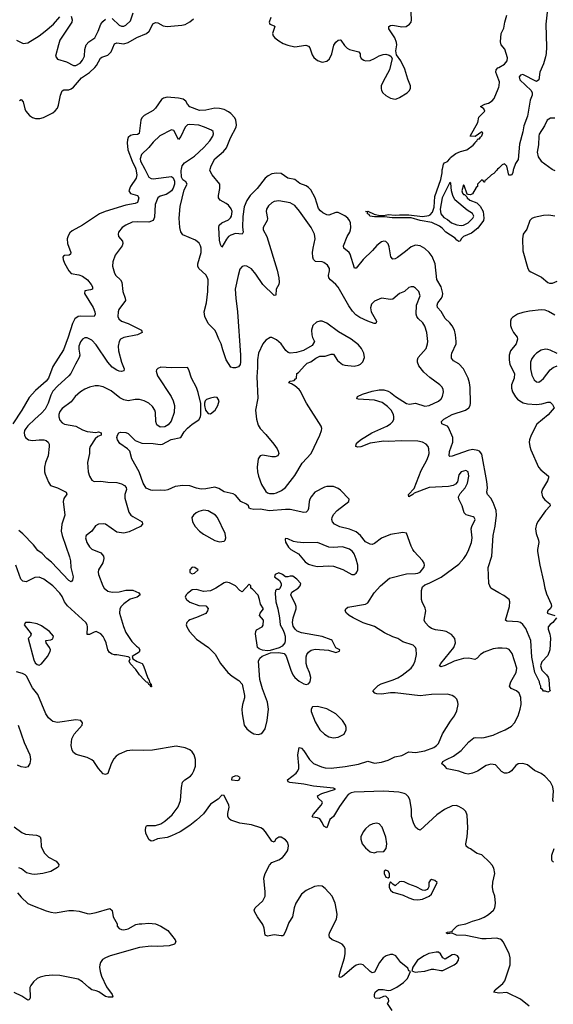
# Model space of a CAD drawing. Header units: inches. Extents: x 1449094 to 1618372, y 389908 to 534307.
# Tile 366 of 494: x 1555798 to 1560478, y 502684 to 511310. Entities that reach past the tile are written whole.
import ezdxf

# ---------------------------------------------------------------- set-up
doc = ezdxf.new("R2010")
doc.units = ezdxf.units.IN
doc.header["$MEASUREMENT"] = 0
for name, color, linetype in [('B5550', 7, 'Continuous'), ('B5551', 7, 'Continuous'), ('B5560', 7, 'Continuous'), ('B5561', 7, 'Continuous')]:
    doc.layers.add(name, color=color, linetype=linetype)

msp = doc.modelspace()

# ---------------------------------------------------------------- linework, layer by layer
at = {"layer": 'B5550', "color": 5}
for points, elevation in [([(1556815.4, 510000), (1556825.4, 509950), (1556818.5, 509921.5), (1556771.2, 509850), (1556755, 509810), (1556770, 509787.2), (1556832.4, 509770), (1556842, 509750), (1556830.1, 509709.9), (1556810, 509699.4), (1556730, 509685.6), (1556548.4, 509630), (1556498.4, 509610), (1556350, 509509.7), (1556259.3, 509460.7), (1556237.7, 509442.3), (1556222.3, 509417.7), (1556215.8, 509390), (1556218.5, 509350), (1556247, 509270), (1556243.1, 509256.9), (1556232.4, 509247.6), (1556190, 509243.9), (1556182.1, 509237.9), (1556176.1, 509230), (1556178.3, 509210), (1556190, 509177.8), (1556230, 509109.1), (1556250, 509087.2), (1556316.2, 509076.2), (1556350, 509064.1), (1556391.7, 509031.7), (1556425.5, 508990), (1556435.3, 508970), (1556435.5, 508950), (1556417.8, 508942.3), (1556370, 508933.3), (1556367.5, 508912.5), (1556442.5, 508790), (1556457.5, 508750), (1556459.6, 508730), (1556450, 508709.6), (1556330, 508713.2), (1556310, 508709.9), (1556281.1, 508690), (1556260.5, 508650), (1556223.3, 508530), (1556182.2, 508417.8), (1556089.5, 508270.5), (1556050.1, 508170), (1556030, 508143.6), (1555938, 508062), (1555881.1, 507998.9), (1555817.5, 507890), (1555737, 507770)], 520), ([(1556894.1, 510000), (1556930, 509932), (1556950, 509918.5), (1556970, 509916.5), (1557130, 509937.7), (1557145, 509925), (1557154.8, 509894.8), (1557154.2, 509870), (1557144.4, 509835.6), (1557129.5, 509810.5), (1557107.4, 509792.6), (1557081.2, 509778.8), (1557030, 509763.9), (1557008.1, 509750), (1556985.5, 509690), (1556980.7, 509579.3), (1556967.8, 509552.3), (1556930, 509536.9), (1556830, 509539.7), (1556785.1, 509534.9), (1556730, 509511.3), (1556698, 509490), (1556665.5, 509450), (1556660.5, 509430), (1556664.9, 509410), (1556699.1, 509370), (1556703.8, 509350), (1556697.6, 509330), (1556633.9, 509246.1), (1556616, 509190), (1556611.7, 509150), (1556629, 509089), (1556641.6, 509070), (1556683.1, 509030), (1556694.3, 509010), (1556701.3, 508930), (1556722.8, 508870), (1556724.9, 508850), (1556668.9, 508770), (1556660.3, 508750), (1556658, 508710), (1556667, 508690), (1556690, 508670.3), (1556750, 508647.7), (1556867.3, 508590), (1556870.8, 508570), (1556830.8, 508550), (1556710, 508525.8), (1556683.1, 508510), (1556669.2, 508490), (1556661.1, 508450), (1556663.8, 508410), (1556690.2, 508310), (1556715.3, 508250), (1556710, 508234), (1556691.7, 508228.3), (1556670, 508231.2), (1556650, 508239.2), (1556610, 508265.6), (1556572.5, 508310), (1556470, 508462.6), (1556430, 508502.6), (1556390, 508522.4), (1556370, 508522.9), (1556350, 508512), (1556330, 508489.3), (1556317.3, 508450), (1556316.3, 508423.7), (1556324.5, 508370), (1556320.7, 508350), (1556286.6, 508293.4), (1556245.2, 508210), (1556230, 508189.8), (1556130, 508100.3), (1556090, 508055.1), (1556070, 508021.3), (1556048.7, 507950), (1556021.8, 507898.2), (1555990, 507861.7), (1555930, 507811.1), (1555870, 507751), (1555851.6, 507730), (1555841.6, 507710), (1555837.2, 507690), (1555840.7, 507670), (1555850.3, 507650), (1555875.5, 507630), (1555910, 507623.2), (1555970, 507630.3), (1556009.1, 507629.1), (1556030, 507622.6), (1556049, 507609), (1556057.4, 507590), (1556057.4, 507570), (1556047.2, 507490), (1556024.9, 507430), (1556016.5, 507390), (1556016, 507350), (1556020.9, 507330), (1556050, 507259.1), (1556068.7, 507230), (1556130, 507210.2), (1556205.5, 507170), (1556212.1, 507152.1), (1556185.9, 507114.1), (1556178.8, 507090), (1556192.6, 506970), (1556168, 506890), (1556162.2, 506830), (1556170.9, 506790.9), (1556235.6, 506604.4), (1556243, 506570), (1556245.5, 506510), (1556266, 506430), (1556261.4, 506398.6), (1556250, 506386.6), (1556230, 506398.4), (1556077.2, 506557.2), (1556037.2, 506590), (1555994.6, 506634.6), (1555958.4, 506658.4), (1555919.8, 506710), (1555824.9, 506804.9), (1555790, 506833.7)], 540), ([(1560000, 505803.9), (1559990, 505804), (1559950, 505797.2), (1559870, 505769.7), (1559840.4, 505750), (1559810, 505717.6), (1559790, 505706), (1559735.9, 505715.9), (1559690, 505714.6), (1559608.9, 505691.1), (1559530, 505653.7), (1559490, 505641.6), (1559480.7, 505650), (1559489.7, 505670), (1559605, 505810), (1559618.4, 505850), (1559612.9, 505890), (1559583.2, 505923.2), (1559538, 505950), (1559510, 505957.3), (1559444.3, 505964.3), (1559410, 505975.5), (1559389.8, 505990), (1559354.7, 506030), (1559345.4, 506050), (1559359.4, 506130), (1559354.3, 506154.3), (1559326.8, 506210), (1559322.2, 506230), (1559321, 506310), (1559330, 506340.3), (1559350, 506360.1), (1559390, 506374.4), (1559494.6, 506425.5), (1559650, 506541.3), (1559693.3, 506590), (1559710, 506617.3), (1559730, 506654.8), (1559759.7, 506730), (1559766, 506770), (1559758.4, 506850), (1559762, 506870), (1559791.4, 506931.4), (1559782.7, 506950), (1559775.1, 506955.1), (1559712.7, 506972.7), (1559695.1, 506990), (1559679.4, 507050), (1559648.7, 507110), (1559646.4, 507130), (1559660.3, 507159.7), (1559705.2, 507210), (1559726, 507250), (1559737.6, 507310), (1559731.6, 507350), (1559710, 507362), (1559670, 507349.3), (1559650, 507322), (1559637.7, 507262.3), (1559619.4, 507240.6), (1559600.7, 507230), (1559559.3, 507220.7), (1559389.2, 507210.8), (1559257.5, 507162.5), (1559246, 507150), (1559209.5, 507129.5), (1559207, 507150), (1559256.6, 507203.4), (1559319.2, 507360.8), (1559368.8, 507450), (1559383.8, 507490), (1559388.7, 507510), (1559387.1, 507550), (1559378.9, 507570), (1559363.6, 507590), (1559329.8, 507609.8), (1559290, 507616.3), (1559150, 507620.5), (1559030, 507613.5), (1558990, 507617.9), (1558870, 507598.7), (1558788.3, 507568.3), (1558764.4, 507564.4), (1558746.6, 507570), (1558749.7, 507590), (1558763, 507610), (1558785.6, 507630), (1558885.1, 507690), (1559018, 507750), (1559051.1, 507770), (1559070, 507790.5), (1559078.2, 507810), (1559080.3, 507830), (1559076.8, 507850), (1559054.6, 507890), (1559022.7, 507922.7), (1558975.4, 507955.4), (1558910, 507978), (1558766.5, 507986.5), (1558755.3, 507990), (1558759, 508010), (1558804, 508030), (1558890, 508055), (1558950, 508066), (1558990, 508068), (1559030, 508056.9), (1559050, 508045.2), (1559094.9, 508010), (1559190, 507947.8), (1559217.8, 507942.2), (1559270, 507950.2), (1559350, 507923.2), (1559390, 507929.1), (1559470, 507968.9), (1559495.1, 507990), (1559506.3, 508010), (1559513.6, 508050), (1559511.6, 508070), (1559502, 508090), (1559483.7, 508110), (1559394.2, 508174.2), (1559342.4, 508222.4), (1559297.2, 508277.2), (1559285.3, 508310), (1559285.5, 508330), (1559292.9, 508350), (1559362.4, 508430), (1559375.1, 508470), (1559376.3, 508490), (1559367.2, 508570), (1559350, 508626.6), (1559333.6, 508653.6), (1559291.7, 508691.7), (1559280.5, 508710), (1559275.1, 508730), (1559276.9, 508810), (1559309.6, 508890), (1559299.6, 508930), (1559270, 508959.5), (1559250, 508969.3), (1559230, 508969.2), (1559210, 508964), (1559172.4, 508927.6), (1559127.3, 508910), (1559070, 508862), (1559050, 508858.4), (1558970, 508869.6), (1558910, 508843.6), (1558883.4, 508816.6), (1558873.5, 508786.5), (1558881.3, 508750), (1558927.2, 508670), (1558925.5, 508654.5), (1558918, 508650), (1558905.2, 508650), (1558850, 508667.8), (1558780.6, 508700.6), (1558745.8, 508725.8), (1558716.7, 508756.7), (1558683, 508803), (1558590, 508968.3), (1558571.1, 508991.1), (1558522.2, 509030), (1558510, 509047.8), (1558507, 509070), (1558515.5, 509110), (1558514.2, 509130), (1558498.3, 509158.3), (1558463.7, 509183.7), (1558450, 509188.7), (1558392.4, 509192.4), (1558373.3, 509210), (1558367.9, 509230), (1558366.6, 509270), (1558370.8, 509310), (1558388.5, 509390), (1558383.1, 509430), (1558353.7, 509490), (1558252, 509632), (1558210, 509682.6), (1558170, 509706.9), (1558070, 509723.5), (1558030, 509717.7), (1558010, 509706.3), (1557981, 509679), (1557962.8, 509650), (1557960.2, 509630), (1557972.5, 509567.5), (1557968.4, 509550), (1557933.4, 509490), (1557934.3, 509470), (1557964, 509410), (1558055, 509115), (1558071.4, 509050), (1558073.4, 509010), (1558069.3, 508990.7), (1558048.4, 508950), (1558043.6, 508896.4), (1558030, 508893.2), (1557930.6, 508990.6), (1557870, 509081.3), (1557830, 509127.8), (1557790, 509149.6), (1557770, 509153.6), (1557750, 509147), (1557730, 509125.2), (1557712.9, 509070), (1557687.3, 508950), (1557692.6, 508870), (1557708.9, 508750), (1557735.7, 508370), (1557735.2, 508310), (1557731.9, 508288.1), (1557717, 508270), (1557690, 508259.8), (1557670, 508259), (1557650, 508267.1), (1557609.7, 508330), (1557578.6, 508418.6), (1557566, 508470), (1557544.4, 508510), (1557521.8, 508570), (1557508.5, 508590), (1557450, 508648.4), (1557422.1, 508710), (1557417.2, 508750), (1557437.2, 508830), (1557448.4, 508930), (1557450.9, 509030), (1557445.7, 509050), (1557430, 509074.7), (1557369.8, 509129.8), (1557358.9, 509150), (1557358.9, 509170), (1557389.7, 509270), (1557389.7, 509309.7), (1557384.2, 509330), (1557372, 509352), (1557338.6, 509378.6), (1557230, 509426.2), (1557211.1, 509451.1), (1557201.3, 509490), (1557197.5, 509570), (1557206.1, 509673.9), (1557239.4, 509820.6), (1557266.6, 509870), (1557256, 509890), (1557227.8, 509907.8), (1557218, 509930), (1557214.5, 509990), (1557216.9, 510000)], 540), ([(1560000, 506290), (1559930, 506329.8), (1559911.6, 506370), (1559906.2, 506510), (1559937.3, 506610), (1559949.1, 506790), (1559967.6, 506872.4), (1559980.2, 506970), (1559975.2, 507010), (1559950, 507081.5), (1559930, 507119.3), (1559899.7, 507150), (1559893.1, 507170), (1559899.2, 507210), (1559895.4, 507264.6), (1559850, 507502.4), (1559830, 507528.7), (1559816.6, 507536.6), (1559770, 507544.3), (1559730, 507536.1), (1559590, 507485.4), (1559570, 507482.7), (1559563.7, 507490), (1559568.2, 507528.2), (1559596.8, 507610), (1559597.2, 507650), (1559558.4, 507738.4), (1559548.3, 507748.3), (1559505.7, 507765.7), (1559500.7, 507770), (1559497.6, 507790), (1559518.4, 507810), (1559589.4, 507850.6), (1559706, 507890), (1559737.2, 507910), (1559748, 507930), (1559749.9, 507950.1), (1559747.7, 508087.7), (1559742.1, 508130), (1559730.4, 508170), (1559690.7, 508250.7), (1559650, 508294.8), (1559601.5, 508321.5), (1559584.2, 508344.2), (1559583.5, 508370), (1559588.7, 508390), (1559624.2, 508470), (1559626.8, 508490), (1559619.9, 508550), (1559610, 508591.5), (1559590, 508628.3), (1559570, 508654.5), (1559530, 508692.3), (1559495.1, 508755.1), (1559462.8, 508790), (1559457.8, 508810), (1559465.8, 508830), (1559496.2, 508870), (1559506.2, 508890), (1559508.9, 508910), (1559493.1, 508970), (1559454.7, 509034.7), (1559442.2, 509170), (1559414.7, 509234.7), (1559388.5, 509270), (1559350, 509306), (1559310, 509329.8), (1559270, 509336.1), (1559230, 509321.5), (1559181.8, 509278.2), (1559110, 509227.2), (1559090, 509216.5), (1559070, 509213.1), (1559053.3, 509233.3), (1559038.9, 509318.9), (1559030, 509346.6), (1559010, 509365.6), (1558990, 509369.6), (1558970, 509363.6), (1558930, 509331.5), (1558892.6, 509287.4), (1558809.6, 509210.3), (1558750, 509134), (1558733.2, 509133.2), (1558696.7, 509256.6), (1558688.4, 509270), (1558640.5, 509310), (1558636.4, 509330), (1558668.4, 509410), (1558692.8, 509450), (1558699.3, 509470), (1558702.4, 509490), (1558698.5, 509530), (1558691, 509550), (1558675.4, 509570), (1558650, 509592.8), (1558590, 509619.8), (1558570, 509621.8), (1558510, 509598), (1558490, 509600.6), (1558457.4, 509617.4), (1558434.7, 509634.7), (1558417, 509657), (1558389.1, 509750), (1558350, 509818.8), (1558330, 509841.4), (1558310, 509854.3), (1558255.3, 509875.3), (1558210, 509909.8), (1558150, 509920.8), (1558090, 509962.6), (1558050, 509966.9), (1558010, 509959.1), (1557977.6, 509942.4), (1557950, 509920.5), (1557880.7, 509830), (1557818.5, 509770), (1557790, 509727.1), (1557767.1, 509670), (1557754.9, 509585.1), (1557752.9, 509492.9), (1557757.2, 509450), (1557750, 509432), (1557690, 509435.8), (1557650, 509423), (1557630.2, 509409.8), (1557611.3, 509388.7), (1557570, 509317.2), (1557559.3, 509339.3), (1557550, 509378), (1557544.4, 509490), (1557548.2, 509510), (1557571.3, 509530), (1557630, 509557.6), (1557647, 509573), (1557656.4, 509590), (1557660.2, 509630), (1557652.8, 509652.8), (1557630, 509684.2), (1557610, 509700.4), (1557556.9, 509730), (1557542.2, 509750), (1557541.4, 509770), (1557552.8, 509830), (1557552.1, 509870), (1557486.2, 509950), (1557464.7, 509990), (1557467.8, 510000)], 520), ([(1559988.8, 510000), (1559978, 509990), (1559956.9, 509963.1), (1559934, 509950), (1559890, 509906), (1559878, 509902), (1559872.7, 509887.3), (1559867.3, 509887.3), (1559862, 509902), (1559850, 509906), (1559814, 509870), (1559812, 509850), (1559801, 509839), (1559770, 509784), (1559750, 509775.3), (1559730, 509778), (1559723.1, 509783.1), (1559696.5, 509856.5), (1559690, 509862), (1559675.5, 509810), (1559681.6, 509790), (1559690, 509779.1), (1559698, 509778), (1559719.1, 509759.1), (1559720.7, 509750), (1559745.5, 509730), (1559805.5, 509705.5), (1559835.9, 509675.9), (1559863.1, 509630), (1559868.9, 509570), (1559864.9, 509550), (1559816, 509484), (1559761.1, 509438.9), (1559690, 509409.4), (1559670.6, 509390), (1559662, 509370), (1559650, 509367.6), (1559630, 509377.2), (1559616.3, 509396.3), (1559535.4, 509450), (1559503.3, 509483.3), (1559480.1, 509500.1), (1559413.1, 509533.1), (1559310.4, 509549.6), (1559230, 509573.2), (1559064.7, 509575.3), (1558996.3, 509583.7), (1558910, 509582.9), (1558869.6, 509590), (1558862.5, 509602.5), (1558847.4, 509610), (1558847, 509627), (1558829.3, 509630.7), (1558850, 509633), (1558906.4, 509606.4), (1558955.9, 509595.9), (1558990, 509595.5), (1559030, 509604), (1559090, 509596.3), (1559130, 509602), (1559210, 509601.6), (1559330, 509586), (1559385.4, 509594.6), (1559398.9, 509601.1), (1559416.8, 509623.2), (1559433.1, 509666.9), (1559439.8, 509760.2), (1559490.9, 509910), (1559503.5, 509970), (1559503.5, 509996.5), (1559504.4, 510000)], 480), ([(1560000, 503257.5), (1559982.3, 503262.3), (1559890, 503256.8), (1559850, 503259), (1559710, 503287.8), (1559628.7, 503290), (1559590, 503306), (1559550, 503302), (1559538, 503310), (1559550, 503316), (1559590, 503322), (1559592.7, 503330), (1559630, 503368.2), (1559650, 503378), (1559710, 503388.9), (1559767.5, 503412.5), (1559830, 503429.2), (1559871.3, 503448.7), (1559908.1, 503471.9), (1559953, 503510), (1559965.4, 503530), (1559971, 503570), (1559963.8, 503630), (1559950, 503672.3), (1559944.3, 503710), (1559945.9, 503754.1), (1559965.4, 503830), (1559956.6, 503876.6), (1559942.2, 503902.2), (1559918.7, 503930), (1559850, 503994.5), (1559810, 504005.1), (1559793.9, 504013.9), (1559750, 504045.1), (1559730, 504053.6), (1559713.6, 504070), (1559711.2, 504091.2), (1559722, 504150), (1559727.3, 504230), (1559720.7, 504340.7), (1559710, 504373.3), (1559690, 504392.6), (1559650, 504416.4), (1559625.1, 504425.1), (1559590, 504423.1), (1559523.1, 504390), (1559456.8, 504343.2), (1559310, 504209.2), (1559290, 504217.2), (1559270, 504237), (1559250, 504275.1), (1559234.5, 504330), (1559233.1, 504393.1), (1559219.1, 504479.1), (1559205.3, 504505.3), (1559183.6, 504523.6), (1559170, 504531), (1559121.8, 504541.8), (1558991.5, 504551.5), (1558730, 504541.3), (1558704.4, 504535.6), (1558679, 504521), (1558660.7, 504499.3), (1558602.7, 504417.3), (1558550.4, 504330), (1558518, 504302), (1558490, 504229), (1558464.7, 504244.7), (1558450, 504278), (1558429.1, 504309.1), (1558410, 504317.2), (1558370, 504324), (1558364, 504330), (1558374, 504350), (1558441.2, 504430), (1558453.2, 504450), (1558450, 504458), (1558415.3, 504490), (1558408.7, 504510), (1558448.7, 504530), (1558568.7, 504570), (1558550, 504576.2), (1558375.5, 504595.5), (1558290, 504613.7), (1558167.8, 504627.8), (1558153.6, 504633.6), (1558145.2, 504650), (1558223.7, 504710), (1558238, 504730), (1558244.5, 504750), (1558245.1, 504774.9), (1558238, 504870), (1558250, 504934.8), (1558270, 504927.7), (1558290, 504905.5), (1558338.4, 504830), (1558374.1, 504794.1), (1558443.8, 504763.8), (1558476.6, 504756.6), (1558530, 504754), (1558651.8, 504768.2), (1558770, 504788.5), (1558850, 504814.3), (1558910, 504797.2), (1558970, 504805.3), (1559030, 504824.2), (1559086.6, 504853.4), (1559150, 504865.2), (1559210, 504896.9), (1559270, 504889.3), (1559350, 504903.5), (1559430, 504933.8), (1559453, 504950), (1559469.7, 504970), (1559506.5, 505053.5), (1559575.1, 505164.9), (1559610, 505210.8), (1559630, 505254.8), (1559643, 505310), (1559641.3, 505330), (1559630, 505358), (1559614.9, 505374.9), (1559590.8, 505390.8), (1559550, 505400.4), (1559410, 505397.7), (1559310, 505387.3), (1559090, 505412.2), (1559050, 505412.2), (1558970, 505402.3), (1558930, 505404.5), (1558912.7, 505410), (1558894, 505430), (1558943, 505477), (1558968.1, 505491.9), (1559073.7, 505526.3), (1559115.1, 505544.9), (1559152.2, 505567.8), (1559231.5, 505630), (1559250, 505657.3), (1559265.9, 505694.1), (1559278, 505750), (1559275.6, 505795.6), (1559269.6, 505810), (1559249.3, 505830), (1559158.2, 505858.2), (1559113.2, 505890), (1559070, 505903.5), (1558997.4, 505937.4), (1558910, 505993.8), (1558810, 506027.4), (1558721.6, 506070), (1558686.6, 506090), (1558662.7, 506110), (1558652.7, 506130), (1558657.2, 506150), (1558676.2, 506163.8), (1558829.6, 506190.4), (1558850, 506200.7), (1558907.6, 506290), (1558963, 506350), (1559042.4, 506417.6), (1559190, 506456.2), (1559270, 506457.7), (1559290, 506460.6), (1559309.7, 506470), (1559342.7, 506510), (1559348.5, 506530), (1559345.4, 506550), (1559330, 506573), (1559257.6, 506650), (1559245.6, 506670), (1559230, 506699), (1559190, 506812.7), (1559157, 506817), (1559050, 506800.5), (1558972.1, 506767.9), (1558910, 506719.7), (1558890, 506712.3), (1558870, 506714.2), (1558830, 506735.3), (1558787.9, 506790), (1558750, 506823.7), (1558690, 506847.4), (1558606.6, 506866.6), (1558558.7, 506890), (1558541.3, 506910), (1558534.7, 506930), (1558536.9, 506950), (1558550, 506974), (1558580.7, 507010), (1558685.2, 507090), (1558686, 507110), (1558610, 507188.5), (1558590, 507203.9), (1558550, 507221.1), (1558490, 507221.1), (1558470, 507215.1), (1558387.4, 507170), (1558353.4, 507130), (1558342.6, 507110), (1558336.5, 507090), (1558331.7, 507028.3), (1558324.9, 507010), (1558310, 506995.1), (1558290, 506991.8), (1558170, 507019.4), (1558130, 507020.2), (1557987.2, 507007.2), (1557910, 507022.7), (1557850, 507018), (1557824.8, 507024.8), (1557809, 507030), (1557804, 507050), (1557787, 507067), (1557737, 507090), (1557690, 507144.5), (1557670, 507157), (1557590, 507173.2), (1557544, 507204), (1557510, 507215.6), (1557430, 507198.9), (1557390, 507198), (1557350, 507206), (1557290, 507227.8), (1557230, 507229.7), (1557160.7, 507219.3), (1557098, 507190), (1557070, 507185.1), (1557030, 507189.5), (1556966.8, 507186.8), (1556949.5, 507189.5), (1556907.3, 507207.3), (1556881.2, 507250), (1556845.2, 507350), (1556782.5, 507462.5), (1556764, 507530), (1556744, 507550), (1556677.5, 507597.5), (1556655.3, 507630), (1556648.9, 507648.9), (1556655.3, 507670), (1556668, 507690), (1556682.7, 507697.3), (1556730, 507694.8), (1556750, 507686), (1556810, 507622.8), (1556870, 507598.8), (1556970, 507598), (1557030, 507588), (1557050, 507590.7), (1557126.3, 507633.7), (1557210, 507650.8), (1557240.4, 507699.6), (1557268.4, 507731.6), (1557310, 507766), (1557370, 507806), (1557382.2, 507830), (1557386.4, 507850), (1557387, 507947), (1557364.2, 508044.2), (1557348.8, 508088.8), (1557303.6, 508170), (1557282, 508242), (1557270, 508262), (1557130, 508258.9), (1557034.4, 508265.6), (1557010, 508255.1), (1556998.8, 508241.2), (1556994.9, 508230), (1557007.2, 508190), (1557125.2, 508010), (1557144.2, 507970), (1557154.4, 507930), (1557151.3, 507868.7), (1557125.7, 507794.3), (1557100.5, 507759.5), (1557070, 507742.7), (1557030, 507741.2), (1557002, 507762), (1556992, 507790), (1556989.6, 507870), (1556983.6, 507890), (1556961.6, 507921.6), (1556929.6, 507950), (1556890, 507970.9), (1556850, 507982.3), (1556810, 507982.3), (1556750, 507972.4), (1556710, 507978.5), (1556677.2, 507997.2), (1556599.9, 508059.9), (1556530, 508092.3), (1556490, 508101.5), (1556458.9, 508101.1), (1556410, 508089.7), (1556370, 508073.3), (1556330, 508049.7), (1556286, 508010), (1556250, 507962.4), (1556170, 507902.6), (1556150, 507876.9), (1556141.4, 507850), (1556141, 507830), (1556150, 507802), (1556170, 507778.5), (1556190, 507767.1), (1556290, 507750.3), (1556350, 507716.5), (1556390, 507702), (1556465.2, 507694.8), (1556490, 507698), (1556514, 507690), (1556514, 507670), (1556482, 507658), (1556461.1, 507638.9), (1556416.3, 507570), (1556410.9, 507550.9), (1556410.6, 507510), (1556393.4, 507430), (1556399.1, 507350), (1556410.5, 507310.5), (1556430, 507276), (1556450, 507265.5), (1556510, 507266), (1556570, 507258), (1556650, 507255.5), (1556690, 507244.9), (1556716, 507230), (1556730.6, 507210.6), (1556734.9, 507194.9), (1556720.4, 507150), (1556718.8, 507118.8), (1556756.1, 506996.1), (1556774, 506970), (1556790, 506956.3), (1556871.3, 506910), (1556876, 506890), (1556858, 506870), (1556756.7, 506823.3), (1556710, 506812), (1556650, 506819.3), (1556550, 506889.2), (1556530, 506892.7), (1556490, 506889.3), (1556463.8, 506876.2), (1556430.7, 506830), (1556382, 506790), (1556376.4, 506770), (1556386, 506730), (1556410, 506690.5), (1556430, 506672.7), (1556510, 506638), (1556532.4, 506610), (1556537, 506590), (1556527.9, 506552.1), (1556490.3, 506490), (1556486.9, 506470), (1556490.2, 506450), (1556526.2, 506350), (1556539.6, 506330), (1556570, 506304.9), (1556610, 506293.4), (1556670, 506296.5), (1556730, 506312.8), (1556790, 506311.8), (1556842.4, 506290), (1556853.4, 506270), (1556827.8, 506252.2), (1556767.7, 506232.3), (1556710, 506192.9), (1556688.1, 506170), (1556677.6, 506150), (1556674.3, 506110), (1556707.4, 505992.6), (1556730, 505940.3), (1556782.1, 505862.1), (1556821.4, 505821.4), (1556840.7, 505810), (1556850.4, 505790.4), (1556845.5, 505770), (1556784.7, 505730), (1556790.8, 505710), (1556827.8, 505687.8), (1556872.4, 505670), (1556884.9, 505650), (1556921.3, 505541.3), (1556930.4, 505530), (1556939.6, 505499.6), (1556950.4, 505490), (1556954, 505466), (1556950, 505464), (1556943.1, 505476.9), (1556947.3, 505487.3), (1556936.9, 505483.1), (1556930, 505486), (1556922, 505502), (1556910, 505507), (1556890, 505525.6), (1556850, 505569.7), (1556816.5, 505616.5), (1556766.3, 505670), (1556757.6, 505690), (1556766, 505710), (1556761.2, 505721.2), (1556749.5, 505729.5), (1556650, 505745.6), (1556630, 505744.5), (1556610, 505751.1), (1556586.2, 505766.2), (1556569.9, 505789.9), (1556556.8, 505850), (1556542.6, 505882.6), (1556530, 505906.6), (1556510, 505929.7), (1556470, 505949.7), (1556450, 505945.7), (1556410, 505924.7), (1556390, 505925.2), (1556392.2, 505990), (1556388.7, 506010), (1556378.5, 506030), (1556216.1, 506176.1), (1556191.4, 506210), (1556170, 506255.4), (1556150, 506285.4), (1556090, 506349.6), (1556010, 506409.7), (1555970, 506426.9), (1555930, 506423.5), (1555855.9, 506384.1), (1555826, 506390), (1555808.6, 506410), (1555763.1, 506530)], 560), ([(1559064.5, 502630), (1559022, 502690), (1559035.1, 502710), (1559033.3, 502733.3), (1559010, 502756), (1558988, 502752), (1558950, 502734), (1558916.4, 502736.4), (1558908.7, 502748.7), (1558909, 502770), (1558915.3, 502790), (1558945.6, 502814.4), (1558986, 502814), (1559030, 502804.9), (1559051.6, 502808.4), (1559106.2, 502833.8), (1559164.4, 502875.6), (1559198, 502910), (1559226, 502970), (1559210, 502978), (1559200.9, 503000.9), (1559138.9, 503050), (1559097.6, 503110), (1559070, 503120.4), (1559050, 503120.9), (1559011.1, 503108.9), (1558984.2, 503090), (1558953.4, 503050), (1558910, 502965.2), (1558890, 502959.3), (1558870, 502972.8), (1558810, 503029.6), (1558790, 503034.3), (1558770, 503032.8), (1558750, 503026.3), (1558728.1, 503011.9), (1558630, 502927), (1558610, 502919), (1558602.7, 502922.7), (1558599, 502930), (1558607, 502967), (1558646, 503090), (1558652.4, 503130), (1558652.6, 503170), (1558644.2, 503190), (1558624.5, 503210), (1558590, 503229.7), (1558539, 503250), (1558516, 503270), (1558512.3, 503290), (1558515.1, 503310), (1558575.1, 503430), (1558581.3, 503470), (1558577.4, 503510), (1558565.7, 503570), (1558539.1, 503630), (1558478, 503698), (1558450, 503718.7), (1558422.7, 503722.7), (1558384.5, 503715.5), (1558310, 503679.7), (1558270, 503649.6), (1558219.6, 503570), (1558204.9, 503530), (1558190.5, 503449.5), (1558158.5, 503401.5), (1558130, 503322), (1558110, 503284), (1558090, 503282.7), (1558030, 503292.3), (1557970, 503282), (1557950, 503289.3), (1557940.7, 503350), (1557930, 503382), (1557882.7, 503450), (1557860.9, 503490), (1557855.1, 503510), (1557863.7, 503530), (1557929.7, 503590.3), (1557949.7, 503630), (1557951, 503670), (1557938, 503790), (1557949.8, 503830), (1557990, 503902), (1558010, 503925.5), (1558070, 503950.4), (1558102, 503970), (1558121.6, 503990), (1558145.6, 504030), (1558153.6, 504050), (1558154.9, 504074.9), (1558145.8, 504105.8), (1558130, 504126), (1558090, 504149.3), (1558070, 504149.2), (1558042.8, 504130), (1558030, 504104), (1558010, 504113.2), (1557954.4, 504194.4), (1557935.3, 504215.3), (1557911.3, 504231.3), (1557830, 504256.4), (1557729, 504270), (1557650, 504298.4), (1557635.1, 504310), (1557624.2, 504330), (1557623, 504357), (1557634.5, 504410), (1557631.6, 504430), (1557590, 504513.2), (1557570, 504516), (1557538, 504482), (1557470, 504438.4), (1557408.5, 504351.5), (1557350, 504296), (1557290.7, 504250), (1557203.9, 504196.1), (1557130, 504160.9), (1557090, 504146), (1557005.8, 504134.2), (1556970, 504117.2), (1556950, 504113.2), (1556930, 504128.7), (1556903.8, 504183.8), (1556900.5, 504210), (1556904, 504236), (1556910, 504246.8), (1556918, 504250), (1556990, 504250.4), (1557034.5, 504265.5), (1557071.2, 504288.8), (1557136.2, 504343.8), (1557187.4, 504412.6), (1557208.3, 504470), (1557217.1, 504582.9), (1557227, 504630), (1557246.6, 504650), (1557296.2, 504683.8), (1557310, 504699.3), (1557326.6, 504730), (1557338.5, 504770), (1557340.4, 504830), (1557326.9, 504870), (1557310, 504895.4), (1557290, 504912.7), (1557250, 504929.8), (1557170, 504946.4), (1556962, 504910), (1556886.4, 504906.4), (1556790, 504911.8), (1556736.7, 504903.3), (1556670, 504875.8), (1556643.2, 504856.8), (1556624.9, 504835.1), (1556599.1, 504790), (1556570, 504706), (1556550, 504697), (1556530, 504702), (1556489.8, 504749.8), (1556448.2, 504810), (1556430, 504826.9), (1556390, 504847.2), (1556292.7, 504872.7), (1556269.7, 504889.7), (1556258.4, 504910), (1556249.6, 504950.4), (1556256.2, 505010), (1556277, 505050), (1556346, 505130), (1556349.2, 505150), (1556334, 505170), (1556290, 505176.3), (1556130, 505153), (1556090, 505162.4), (1556073.4, 505173.4), (1556050, 505195.1), (1556028, 505230), (1555957.5, 505397.5), (1555910, 505455.3), (1555857.4, 505557.4), (1555846, 505570), (1555823.1, 505583.1), (1555770, 505595.4)], 580), ([(1555785.3, 505130), (1555836.4, 504976.4), (1555885.7, 504870), (1555892.2, 504830), (1555886, 504794), (1555870, 504765.2), (1555850, 504757.2), (1555810, 504765.2), (1555778.6, 504778.6)], 580), ([(1560000, 504748.9), (1559970, 504782.7), (1559930, 504787), (1559890, 504775.6), (1559813.4, 504726.6), (1559770.2, 504709.8), (1559730, 504700.8), (1559705.3, 504705.3), (1559647.9, 504727.9), (1559545.6, 504745.6), (1559526, 504770), (1559501.2, 504790), (1559509.5, 504810), (1559541.6, 504830), (1559602.6, 504857.4), (1559670, 504906.4), (1559737.8, 504982.2), (1559781.8, 505018.2), (1559797.4, 505022.6), (1559850, 505018.4), (1559870, 505021.3), (1559950, 505043.2), (1560000, 505065.5)], 540), ([(1555750, 504237.6), (1555815.5, 504190), (1555850, 504174.6), (1555946.6, 504166.6), (1555970, 504157.3), (1555977.3, 504150), (1555983.8, 504130), (1555986.9, 504066.9), (1556012.3, 504012.3), (1556050, 503974), (1556117.5, 503937.5), (1556141, 503910), (1556138.8, 503890), (1556130, 503881.2), (1556070, 503847.8), (1556002, 503830), (1555930, 503820.7), (1555903.3, 503823.3), (1555857, 503837), (1555812.7, 503870), (1555790, 503879.7)], 580), ([(1555780.3, 503660.3), (1555810, 503623.8), (1555870, 503568.5), (1555910, 503548.7), (1556030, 503502.4), (1556070, 503490.4), (1556110, 503486.4), (1556230, 503505.7), (1556270, 503507.2), (1556319.9, 503499.9), (1556390, 503478.4), (1556410, 503476.4), (1556470, 503487), (1556590, 503522), (1556610, 503504.7), (1556618, 503450), (1556654, 503390), (1556654, 503370), (1556670, 503348), (1556690, 503339.3), (1556710, 503337.1), (1556750, 503344.4), (1556817.5, 503382.5), (1556846, 503390), (1556870, 503388), (1556930, 503394.9), (1556989, 503389), (1557034.8, 503370), (1557096, 503330), (1557162.8, 503250), (1557166, 503230), (1557156, 503210), (1557110, 503196), (1557010.3, 503189.7), (1556950, 503192.3), (1556850, 503181.8), (1556591.5, 503108.5), (1556550, 503091.8), (1556524.6, 503075.4), (1556505.5, 503050), (1556499.7, 503030), (1556497.8, 503010), (1556504, 502970), (1556516.8, 502930), (1556558.1, 502838.1), (1556608.2, 502770), (1556614.8, 502750), (1556612.3, 502747.7), (1556574.1, 502745.9), (1556550, 502751.1), (1556492.6, 502792.6), (1556470, 502802.6), (1556430, 502811.7), (1556403.1, 502830), (1556350, 502881.3), (1556310, 502904), (1556150, 502935.8), (1556090, 502940.3), (1556025.8, 502934.2), (1555977.1, 502922.9), (1555950, 502909.8), (1555917.9, 502882.1), (1555894.7, 502850), (1555887.6, 502830), (1555890, 502746), (1555888.4, 502731.6), (1555877.7, 502722.3), (1555870, 502720.5), (1555815.9, 502755.9), (1555750, 502787.1)], 580), ([(1560000, 502782.3), (1559955.3, 502790), (1559969, 502810), (1560000, 502837.1)], 560)]:
    msp.add_lwpolyline(points, dxfattribs=dict(at, elevation=elevation))
for points, elevation in [([(1559570, 509885.2), (1559503.9, 509750), (1559486.3, 509650), (1559492.4, 509610), (1559516.4, 509576.4), (1559550, 509560.7), (1559584, 509530), (1559630, 509511.7), (1559670, 509506.7), (1559690, 509510.3), (1559729.4, 509530), (1559771.6, 509570), (1559781.6, 509590), (1559770, 509611.3), (1559720.6, 509640.6), (1559612.7, 509732.7), (1559595.3, 509770), (1559584.5, 509810), (1559577.6, 509877.6)], 480), ([(1558450, 508669.2), (1558430, 508669), (1558399.8, 508660.2), (1558367.9, 508632.1), (1558357.3, 508590), (1558359.3, 508550), (1558365.7, 508525.7), (1558384.7, 508490), (1558363.5, 508456.5), (1558286.6, 508413.4), (1558226.6, 508393.4), (1558170, 508389), (1558153.8, 508393.8), (1558132.7, 508412.7), (1558090, 508469.3), (1558050, 508506.6), (1558010, 508526), (1557994.4, 508525.6), (1557956.8, 508503.2), (1557930.8, 508470), (1557892.3, 508387.7), (1557883.6, 508330), (1557884.5, 508264.5), (1557877.4, 508182.6), (1557886.2, 507993.8), (1557866, 507890), (1557874, 507810), (1557890, 507759.1), (1557907.4, 507730), (1557957.4, 507677.4), (1558025.7, 507590), (1558054.9, 507550), (1558066, 507530), (1558070.6, 507510), (1558062.8, 507490), (1558039.5, 507480.5), (1558010, 507479.7), (1557930, 507494.3), (1557908, 507490), (1557890, 507462), (1557881.8, 507390), (1557883.2, 507350), (1557892.4, 507310), (1557919.3, 507239.3), (1557957.6, 507177.6), (1557970, 507166.4), (1557990, 507158), (1558030, 507159.6), (1558050, 507166.3), (1558093.7, 507186.3), (1558130, 507210.4), (1558210, 507317.1), (1558276.4, 507423.6), (1558355.1, 507510), (1558431.5, 507670), (1558445.1, 507710), (1558447, 507730), (1558440.7, 507750), (1558314.4, 507950), (1558258, 508058), (1558249.7, 508070), (1558210, 508101.6), (1558181.2, 508121.2), (1558158, 508130), (1558170, 508142), (1558206, 508150), (1558215.3, 508164.7), (1558226, 508170), (1558228.7, 508210), (1558242, 508218), (1558298, 508282), (1558320.2, 508299.8), (1558350, 508311.3), (1558394.6, 508345.4), (1558430, 508362), (1558478, 508362), (1558530, 508381), (1558550, 508378.8), (1558584.2, 508324.2), (1558630, 508290.3), (1558650, 508282.4), (1558730, 508275.8), (1558770, 508283), (1558787.6, 508292.4), (1558807.2, 508312.8), (1558822.7, 508350), (1558817.2, 508390), (1558796, 508430), (1558770, 508460.9), (1558706, 508510), (1558594.7, 508574.8), (1558490, 508652.3)], 560), ([(1557510, 508002.7), (1557470, 507995.6), (1557437.2, 507982.8), (1557424.4, 507970), (1557417.4, 507950), (1557417.4, 507930), (1557428.7, 507890), (1557450, 507860.4), (1557470, 507856.4), (1557511.8, 507890), (1557537, 507930), (1557546, 507970), (1557530, 507999)], 560), ([(1557410, 507014.6), (1557370, 507002.6), (1557345.5, 506990), (1557321.6, 506970), (1557308.7, 506950), (1557313.7, 506910), (1557337.4, 506870), (1557373.7, 506830), (1557410, 506802.3), (1557510, 506746.7), (1557550, 506736), (1557590, 506740.3), (1557598.9, 506750), (1557605.8, 506770), (1557601.2, 506810), (1557533.7, 506950), (1557516.4, 506970), (1557450, 507007.9)], 580), ([(1558130, 506766), (1558124.7, 506755.3), (1558130, 506734), (1558156, 506690), (1558176, 506670), (1558242.8, 506630), (1558301.1, 506561.1), (1558330, 506540.5), (1558367.5, 506527.5), (1558410, 506520.3), (1558510, 506525.2), (1558550, 506521.5), (1558633, 506493), (1558710, 506448.4), (1558730, 506448.5), (1558750, 506461.6), (1558755.1, 506470), (1558763.1, 506490), (1558763.5, 506530), (1558750, 506582.7), (1558730.9, 506630), (1558716, 506650), (1558690, 506671.6), (1558630, 506692.4), (1558547, 506687), (1558510, 506689.7), (1558410, 506730.9), (1558290, 506725.6), (1558231.6, 506731.6), (1558199.3, 506739.3), (1558150, 506762)], 580), ([(1558070, 506462.7), (1558038, 506450), (1558032, 506430), (1558076.9, 506396.9), (1558092, 506370), (1558092, 506350), (1558076.9, 506323.1), (1558070, 506318), (1558050, 506318), (1558042, 506310), (1558038, 506282), (1558043, 506210), (1558060.7, 506150), (1558076, 506070), (1558081, 506010), (1558106.7, 505966.7), (1558118, 505938), (1558125.5, 505910), (1558126, 505870), (1558122.4, 505850), (1558098.5, 505821.5), (1558072.4, 505807.6), (1557995.8, 505784.2), (1557970, 505782), (1557926.3, 505786.3), (1557896.9, 505796.9), (1557883.1, 505810), (1557865.1, 505930), (1557867.6, 505950), (1557875.6, 505964.4), (1557924, 505990), (1557934, 506006), (1557935.3, 506050), (1557902, 506090), (1557908, 506110), (1557935.3, 506150), (1557909.3, 506189.3), (1557902, 506230), (1557888.9, 506268.9), (1557840.4, 506320.4), (1557826, 506330), (1557826, 506350), (1557810, 506366), (1557750, 506298), (1557730, 506308.7), (1557689.4, 506349.4), (1557636.5, 506376.5), (1557610, 506382), (1557590, 506375.3), (1557518, 506330), (1557470, 506306.6), (1557410, 506299.3), (1557350, 506319.3), (1557310, 506315.1), (1557270, 506284.5), (1557257.1, 506270), (1557250.4, 506250), (1557261.3, 506230), (1557290, 506206.3), (1557370, 506179.1), (1557430, 506174.8), (1557450, 506152), (1557446, 506130), (1557430, 506109.2), (1557350, 506071.8), (1557290, 506051.6), (1557277.3, 506042.7), (1557264.9, 506030), (1557258, 506010), (1557263.8, 505990), (1557288.5, 505950), (1557350, 505884.4), (1557454, 505810), (1557513, 505753), (1557559.1, 505670), (1557623.8, 505590), (1557660.2, 505560.2), (1557720.9, 505520.9), (1557748, 505490), (1557770.6, 505390), (1557770.6, 505370), (1557752.4, 505310), (1557747.2, 505270), (1557748.7, 505228.7), (1557768, 505130), (1557790, 505096), (1557821, 505070), (1557850, 505054.8), (1557890, 505047.7), (1557922.7, 505057.3), (1557950, 505098), (1557969.5, 505170), (1557978.9, 505270), (1557971.2, 505330), (1557927.7, 505447.7), (1557904, 505530), (1557892.9, 505690), (1557903.4, 505716.6), (1557925.4, 505734.6), (1557997, 505763), (1558070, 505767), (1558116.2, 505756.2), (1558135.4, 505735.4), (1558174.4, 505610), (1558192.4, 505570), (1558210, 505548.5), (1558250, 505514.4), (1558290, 505490.6), (1558310, 505486.8), (1558330, 505491), (1558345.2, 505510), (1558351.7, 505548.3), (1558339.6, 505590), (1558318.3, 505638.3), (1558311.3, 505670), (1558311.3, 505728.7), (1558317, 505750), (1558329.7, 505770.3), (1558353.9, 505786.1), (1558390, 505796.4), (1558506.8, 505786.8), (1558570, 505766.8), (1558602, 505778), (1558606, 505790), (1558570, 505806), (1558538, 505870), (1558530, 505878), (1558450, 505905.2), (1558270, 505938), (1558232.5, 505952.5), (1558214, 505970), (1558197.5, 505997.5), (1558189.3, 506030), (1558196.2, 506070), (1558221.3, 506150), (1558222.4, 506170), (1558215.2, 506195.2), (1558183.7, 506250), (1558177.2, 506270), (1558185.2, 506294.8), (1558239, 506330), (1558259, 506350), (1558262, 506370), (1558229, 506410), (1558194.2, 506434.2), (1558170, 506436), (1558150, 506429), (1558128.9, 506428.9), (1558102, 506450)], 580), ([(1557310, 506513), (1557289.3, 506490.7), (1557290, 506466.8), (1557310, 506454), (1557330, 506461), (1557362, 506490), (1557335.3, 506510)], 580), ([(1555890, 506029), (1555850, 506028), (1555838, 506010), (1555898, 505930), (1555894, 505910), (1555871.6, 505888.4), (1555921.1, 505701.1), (1555934.4, 505674.4), (1555950, 505660.7), (1555970, 505656.3), (1555990, 505667.7), (1556042, 505730), (1556065.4, 505774.6), (1556067.3, 505790), (1556060.7, 505810), (1556029.2, 505850), (1556026, 505870), (1556070, 505877.3), (1556090, 505886.8), (1556093.2, 505910), (1556059, 505950), (1555990, 506001.2), (1555950, 506017.2)], 580), ([(1558410, 505294), (1558364.7, 505290), (1558354.8, 505270), (1558354, 505250), (1558390, 505158), (1558430.7, 505090), (1558470, 505050.7), (1558510, 505027.7), (1558550, 505019.1), (1558590, 505024), (1558642, 505050), (1558662, 505090), (1558662, 505110), (1558655.3, 505130), (1558628.7, 505170), (1558570, 505229), (1558492.9, 505272.9)], 580), ([(1557690, 504684.5), (1557658.8, 504670), (1557656, 504650), (1557710, 504646), (1557722.7, 504650), (1557731.6, 504670), (1557710, 504683.7)], 580), ([(1558930, 504272.3), (1558895.3, 504264.7), (1558862, 504250), (1558830, 504222), (1558810, 504194), (1558790.6, 504150), (1558788.2, 504130), (1558801.6, 504090), (1558830, 504054), (1558870, 504020.5), (1558910, 504010.8), (1558930, 504018.8), (1558990, 504022.8), (1559012.3, 504050), (1559018, 504090), (1559007.5, 504147.5), (1558975.3, 504235.3), (1558950, 504265.2)], 580), ([(1559010, 503859.5), (1558994.8, 503850), (1558993.4, 503830), (1559010, 503799.1), (1559030, 503791), (1559040.4, 503799.6), (1559041.6, 503830), (1559030, 503851.8)], 580), ([(1559410, 503777.2), (1559398, 503770), (1559387.3, 503750), (1559385.4, 503714.6), (1559379.8, 503700.2), (1559371.3, 503688.7), (1559350, 503682), (1559330, 503684), (1559274.5, 503714.5), (1559210, 503735.6), (1559170, 503756.2), (1559150, 503760.9), (1559130, 503756), (1559090, 503722), (1559070, 503735.3), (1559050, 503758), (1559046, 503754), (1559037.3, 503730), (1559038, 503710), (1559050, 503683), (1559070, 503667.2), (1559161.1, 503641.1), (1559210, 503616.3), (1559250, 503602), (1559290, 503599.1), (1559330, 503605.5), (1559388, 503630), (1559408, 503650), (1559458, 503750), (1559438, 503770)], 580), ([(1559450, 503140.8), (1559387.3, 503130), (1559344, 503110), (1559286.8, 503070), (1559244.7, 503010), (1559238, 502978), (1559266.4, 502966.4), (1559290, 502967.7), (1559350, 502975.5), (1559410, 502991.6), (1559430, 502992.6), (1559490, 502979.1), (1559510, 502981.5), (1559609.2, 503030), (1559630, 503046), (1559645.1, 503070), (1559649.5, 503090), (1559637, 503110), (1559610, 503120.5), (1559590, 503116.8), (1559530, 503080.8), (1559509.9, 503089.9), (1559487.3, 503127.3), (1559470, 503139.3)], 580)]:
    msp.add_lwpolyline(points, close=True, dxfattribs=dict(at, elevation=elevation))
at = {"layer": 'B5551', "color": 5}
for points, elevation in [([(1556610, 511320.8), (1556670, 511261.8), (1556690, 511253.6), (1556710, 511252.8), (1556730, 511262.3), (1556770, 511300.4), (1556792.9, 511370)], 540), ([(1558000.6, 511330), (1557986.5, 511290), (1557993, 511270), (1558030, 511256.9), (1558036.9, 511250), (1558015.5, 511190), (1558019.8, 511170), (1558036.9, 511150), (1558070, 511125.2), (1558110, 511102.4), (1558150, 511086.9), (1558210, 511073.6), (1558307.8, 511087.7), (1558330, 511078.9), (1558343.1, 511063.1), (1558363.2, 511003.2), (1558378.3, 510978.3), (1558410, 510951.7), (1558450, 510938.3), (1558490, 510946), (1558513.6, 510966.4), (1558535, 511010), (1558552.5, 511087.5), (1558570, 511114.4), (1558590, 511132), (1558610, 511133.7), (1558614.9, 511130), (1558645.4, 511085.4), (1558670, 511059.6), (1558690.2, 511050.2), (1558770.7, 511030), (1558783.8, 511010), (1558784.4, 510990), (1558793, 510970), (1558814.6, 510954.6), (1558830.3, 510950.3), (1558870, 510953.1), (1558909.4, 510970), (1558950, 510994.4), (1558984.5, 511004.5), (1559010, 511007.3), (1559039.1, 510999.1), (1559052, 510990), (1559064.7, 510970), (1559041.6, 510870), (1558984.9, 510770), (1558969, 510730), (1558968.1, 510708.1), (1558971.8, 510690), (1558983.1, 510670), (1559010, 510645.3), (1559050, 510622), (1559090, 510615.3), (1559102.3, 510617.7), (1559130, 510628.7), (1559196.2, 510670), (1559215.6, 510690), (1559225.1, 510710), (1559225.6, 510730), (1559202.4, 510790), (1559176.6, 510876.6), (1559139, 510950), (1559101.2, 511001.2), (1559097.2, 511037.2), (1559105.6, 511090), (1559103.5, 511110), (1559087.1, 511150), (1559036.3, 511230), (1559035.1, 511250), (1559050, 511259.5), (1559070, 511261.5), (1559150, 511247.9), (1559188.3, 511251.7), (1559215.6, 511270), (1559229.6, 511290), (1559234.3, 511310), (1559226.6, 511430)], 520), ([(1555770, 511130.3), (1555830, 511102.6), (1555870, 511108.9), (1555969.8, 511170.2), (1556021.6, 511210), (1556094, 511270), (1556150, 511334.8)], 540), ([(1555796.5, 510603.5), (1555810, 510611), (1555830, 510590.8), (1555843, 510530), (1555851.8, 510510), (1555883.6, 510470), (1555910, 510453.2), (1555935.5, 510444.5), (1555974.5, 510445.5), (1556005.7, 510454.3), (1556046.7, 510473.3), (1556090, 510495.5), (1556110, 510510.6), (1556130, 510534), (1556139.3, 510560.7), (1556155.4, 510650), (1556170, 510686.4), (1556184.9, 510695.1), (1556230, 510696.8), (1556250, 510704.2), (1556270, 510719.8), (1556339.5, 510800.5), (1556410, 510848), (1556456.6, 510890), (1556472.3, 510910), (1556506.7, 510973.3), (1556518.4, 510981.6), (1556570, 511000.4), (1556590, 511017.8), (1556600.2, 511030), (1556630, 511099.1), (1556650, 511107), (1556710, 511100.1), (1556749.7, 511110), (1556824.7, 511155.3), (1556908.8, 511190), (1556932.4, 511210), (1556946, 511230), (1556964.8, 511275.2), (1556990, 511285.7), (1557010, 511282.3), (1557057.3, 511257.3), (1557090, 511249.2), (1557218.6, 511261.4), (1557250.5, 511269.5), (1557288.7, 511291.3), (1557322.6, 511317.4)], 520), ([(1556250, 511342), (1556258.8, 511310), (1556254, 511290), (1556244.9, 511270), (1556151.5, 511130), (1556137.3, 511090), (1556113, 510990), (1556130, 510965.5), (1556210, 510940.9), (1556269.3, 510909.3), (1556290, 510909.2), (1556327.1, 510930), (1556350, 510954.9), (1556367, 510990), (1556370.6, 511050), (1556381.8, 511090), (1556404.7, 511115.3), (1556455.8, 511150), (1556487.6, 511210), (1556510.7, 511270), (1556526.2, 511293.8), (1556550, 511315)], 540), ([(1560000, 510779.8), (1559974.3, 510850), (1559975.6, 510870), (1559992.2, 510887.7), (1560000, 510892.2)], 480), ([(1559504.4, 510000), (1559515.3, 510044.7), (1559522.9, 510057.1), (1559550, 510068.7), (1559571.2, 510090), (1559577.1, 510102.9), (1559623.1, 510136.9), (1559664.2, 510155.8), (1559718, 510170), (1559775.1, 510210), (1559792.7, 510230), (1559797.2, 510242.8), (1559808, 510250), (1559814.6, 510265.4), (1559830, 510267.3), (1559838, 510282), (1559850, 510292), (1559858, 510318), (1559850, 510328), (1559792, 510288), (1559748, 510290), (1559815.3, 510410), (1559824.7, 510455.3), (1559878, 510510), (1559868, 510530), (1559838, 510550), (1559878, 510570), (1559910, 510578.6), (1559940.3, 510599.7), (1559959, 510621), (1559995.3, 510704.7), (1560000, 510719.2)], 480), ([(1557467.8, 510000), (1557476.8, 510030), (1557508, 510090), (1557585.4, 510154.6), (1557612, 510188), (1557645.8, 510274.2), (1557696.5, 510370), (1557700.5, 510390), (1557694.3, 510430), (1557683.4, 510450), (1557650, 510487.2), (1557630, 510502.9), (1557590, 510522.4), (1557550, 510533.2), (1557510, 510535.7), (1557430, 510516.3), (1557376, 510516), (1557290, 510546.9), (1557270, 510569.6), (1557255.8, 510595.8), (1557232.9, 510612.9), (1557190, 510623.1), (1557090, 510632.6), (1557058.7, 510621.3), (1557043, 510610), (1556990, 510534), (1556970, 510514.7), (1556890, 510469.7), (1556870, 510451.1), (1556860.6, 510430), (1556845.7, 510314.3), (1556830, 510303.7), (1556790, 510300.5), (1556770, 510294.3), (1556750, 510276.8), (1556742.1, 510257.9), (1556739.5, 510230), (1556746.9, 510170), (1556785, 510070), (1556813.4, 510010), (1556815.4, 510000)], 520), ([(1557216.9, 510000), (1557224.1, 510030), (1557243.9, 510056.1), (1557330, 510113.4), (1557412.9, 510190), (1557465.7, 510250), (1557491.3, 510290), (1557497.6, 510310), (1557494.5, 510330), (1557481.4, 510341.4), (1557419.3, 510370), (1557370, 510385.3), (1557290, 510390.6), (1557270, 510388.1), (1557250, 510367.7), (1557210, 510287.8), (1557190, 510262), (1557150, 510338), (1557130, 510345.6), (1557027.2, 510292.8), (1556970, 510238.3), (1556930, 510189.7), (1556866, 510130), (1556854.7, 510090), (1556857.1, 510070), (1556894.1, 510000)], 540), ([(1560000, 510010.3), (1559988.8, 510000)], 480)]:
    msp.add_lwpolyline(points, dxfattribs=dict(at, elevation=elevation))
at = {"layer": 'B5560', "color": 5}
for points, elevation in [([(1560127.3, 510000), (1560125.4, 509994.6), (1560122, 509970), (1560110, 509948), (1560088.4, 509948.4), (1560075.5, 510000)], 480), ([(1560466.3, 510000), (1560470, 509997.3), (1560490, 509988.7)], 520), ([(1560490, 509589.8), (1560437.7, 509597.7), (1560390, 509593.9), (1560310, 509576.8), (1560290, 509568.5), (1560270.3, 509550), (1560243.8, 509476.2), (1560214.2, 509430), (1560206.8, 509390), (1560210, 509286), (1560253.7, 509130), (1560266.4, 509110), (1560280, 509100), (1560374.4, 509054.4), (1560428.9, 509008.9), (1560442.9, 509002.9), (1560470, 509003.1), (1560510, 509019.5)], 520), ([(1560490, 508720.5), (1560434.2, 508754.2), (1560404.9, 508764.9), (1560370, 508767), (1560270, 508756.4), (1560210, 508745.9), (1560162.6, 508730), (1560118.3, 508701.8), (1560107.2, 508690), (1560101, 508670), (1560103.2, 508630), (1560110, 508604.9), (1560129.4, 508570), (1560160.2, 508530), (1560163.5, 508510), (1560152.4, 508470), (1560103, 508410), (1560090.9, 508370), (1560090.1, 508330), (1560097, 508290), (1560136.9, 508210), (1560134.6, 508170), (1560109.5, 508110), (1560110, 508082.8), (1560120.2, 508050), (1560146.3, 508006.3), (1560164.7, 507984.7), (1560182.6, 507970), (1560214.1, 507954.1), (1560250, 507944.2), (1560330, 507939.8), (1560376.4, 507943.6), (1560430, 507959.5), (1560450, 507958.4), (1560470, 507939.1), (1560485.5, 507910), (1560431.3, 507848.7), (1560334.1, 507765.9), (1560283.2, 507670), (1560267.8, 507630), (1560264.9, 507610), (1560270.2, 507570.2), (1560280.4, 507540.4), (1560348.2, 507390), (1560366.9, 507366.9), (1560434.4, 507310), (1560436.2, 507296.2), (1560427.6, 507270), (1560382, 507198), (1560373.2, 507170), (1560383.2, 507130), (1560403.8, 507103.8), (1560446.7, 507070), (1560450.3, 507050), (1560410, 507008.3), (1560344.4, 506915.6), (1560330.9, 506890), (1560321.9, 506850), (1560327.6, 506810), (1560348.9, 506750), (1560350.3, 506730), (1560338.8, 506670), (1560339.3, 506650), (1560359.1, 506530), (1560392.6, 506390), (1560402, 506330), (1560419.1, 506279.1), (1560458.9, 506190), (1560461.3, 506170), (1560450.3, 506149.7), (1560430.6, 506130), (1560422.8, 506110), (1560490.8, 506090)], 520), ([(1560510, 508387), (1560450, 508416.2), (1560430, 508421.6), (1560410, 508423.6), (1560370, 508415.1), (1560330, 508389.6), (1560310, 508369.6), (1560290, 508342.7), (1560278.7, 508310), (1560277.6, 508250), (1560290, 508196), (1560310, 508154.8), (1560330, 508137.3), (1560350, 508135.5), (1560370, 508148.2), (1560390, 508166.4), (1560450, 508242.4), (1560475.6, 508264.4), (1560510, 508277.1)], 540), ([(1560504, 506070), (1560473, 506030), (1560449, 506011), (1560432.7, 505990), (1560432, 505970), (1560447.2, 505927.2), (1560452.7, 505892.7), (1560447.4, 505790), (1560430, 505740.9), (1560376.1, 505683.9), (1560363.8, 505650), (1560377.3, 505610), (1560418.8, 505570), (1560432.4, 505550), (1560439.1, 505530), (1560444.7, 505444.7), (1560450, 505429), (1560430, 505418), (1560410, 505428), (1560390, 505428.7), (1560382, 505442), (1560368, 505450), (1560368, 505470), (1560358, 505490), (1560355.3, 505510), (1560316.3, 505590), (1560290, 505724), (1560280.2, 505870), (1560236.1, 505976.1), (1560210, 506012.8), (1560190, 506028.6), (1560170, 506034), (1560070, 506040.9), (1560057.2, 506050), (1560094.7, 506170), (1560096.2, 506210), (1560089.7, 506229.7), (1560044.7, 506264.7), (1560000, 506290)], 520), ([(1560000, 505065.5), (1560055.1, 505090), (1560110, 505120.9), (1560137.5, 505150), (1560169.1, 505210), (1560187.9, 505270), (1560194.4, 505310), (1560191.2, 505371.2), (1560177.2, 505410), (1560154.5, 505430), (1560107, 505450), (1560094.7, 505470), (1560105.1, 505510), (1560152.6, 505590), (1560157.4, 505630), (1560116.4, 505756.4), (1560091.5, 505791.5), (1560070, 505800.7), (1560030, 505803.5), (1560000, 505803.9)], 540), ([(1560478.7, 504458.7), (1560473.1, 504473.1), (1560479.3, 504550), (1560472.9, 504590), (1560452.4, 504630), (1560402.2, 504682.2), (1560370, 504705.7), (1560313.6, 504733.6), (1560250, 504782), (1560210, 504793.3), (1560170, 504789.6), (1560150, 504775.6), (1560110, 504728.4), (1560090, 504714.2), (1560070.9, 504709.1), (1560049.8, 504709.8), (1560023, 504723), (1560000, 504748.9)], 540), ([(1560478, 503930), (1560470, 503934), (1560465.4, 503945.4), (1560463.5, 503990), (1560484.7, 504050)], 540), ([(1560000, 502837.1), (1560033.6, 502866.4), (1560053.6, 502890), (1560098.7, 503030), (1560098.9, 503090), (1560089.7, 503130), (1560037.2, 503230), (1560024.6, 503244.6), (1560010, 503254.8), (1560000, 503257.5)], 560), ([(1560267, 502667), (1560189.3, 502729.3), (1560083, 502783), (1560070, 502786.3), (1560002, 502782), (1560000, 502782.3)], 560)]:
    msp.add_lwpolyline(points, dxfattribs=dict(at, elevation=elevation))
at = {"layer": 'B5561', "color": 5}
for points, elevation in [([(1560423.5, 511376.5), (1560411.4, 511270), (1560418.6, 511070), (1560414.5, 511014.5), (1560410, 510985.3), (1560390, 510922.8), (1560360.6, 510850), (1560350, 510783.7), (1560330, 510768.4), (1560210, 510829.1), (1560190, 510824.4), (1560176.8, 510810), (1560184.2, 510784.2), (1560282, 510690), (1560292.1, 510670), (1560291.1, 510650), (1560275.5, 510604.5), (1560250, 510463.6), (1560218.7, 510381.3), (1560210, 510329.2), (1560181.2, 510218.8), (1560170, 510086), (1560144.7, 510050), (1560127.3, 510000)], 480), ([(1560000, 510892.2), (1560050, 510920.7), (1560072.8, 510950), (1560076.1, 510976.1), (1560051.6, 511051.6), (1560021.6, 511090), (1560015.6, 511115.6), (1560020.7, 511190), (1560044.9, 511235.1), (1560052.2, 511290), (1560069, 511351)], 480), ([(1560000, 510719.2), (1560003.5, 510730), (1560005.3, 510765.3), (1560000, 510779.8)], 480), ([(1560490, 510447.4), (1560451.6, 510448.5), (1560423.1, 510430), (1560399.8, 510380.2), (1560354, 510306), (1560349.5, 510290), (1560346.4, 510213.6), (1560335.1, 510150), (1560343.3, 510110), (1560370, 510071), (1560466.3, 510000)], 520), ([(1560075.5, 510000), (1560068.4, 510028.4), (1560050, 510046), (1560030, 510038), (1560000, 510010.3)], 480)]:
    msp.add_lwpolyline(points, dxfattribs=dict(at, elevation=elevation))

doc.saveas('drawing.dxf')
